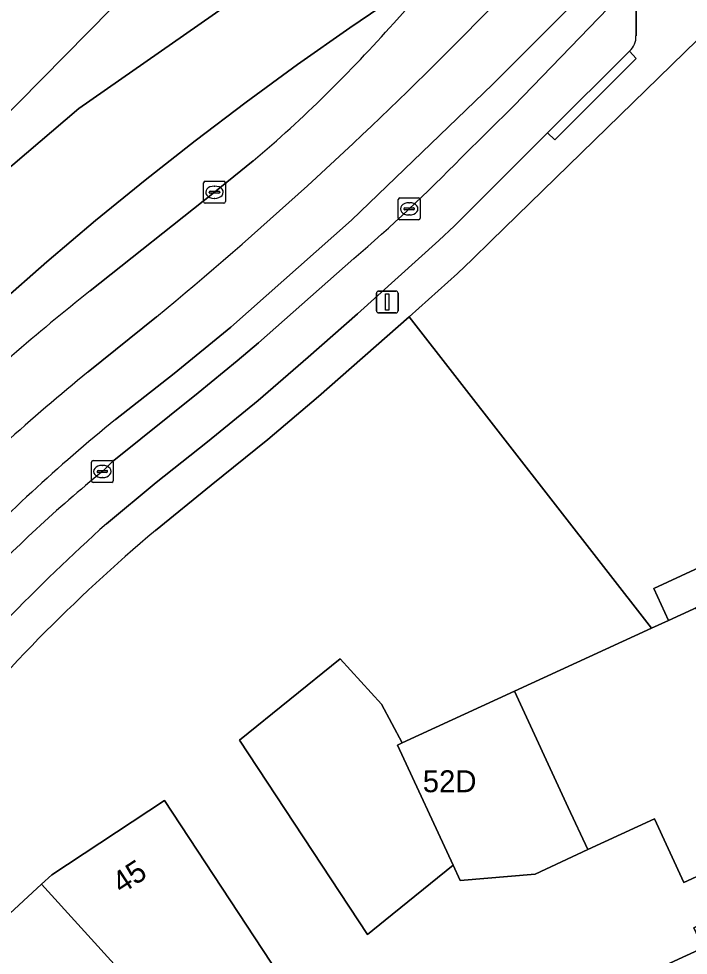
# Model space of a CAD drawing. Extents: x 159262 to 160143, y 383399 to 384319.
# Drawn here: x 159321.63 to 159352.2, y 384185.68 to 384228.45 of the extents above; entities that cross this region are included whole.
import ezdxf

# ---------------------------------------------------------------- set-up
doc = ezdxf.new("R2010")
doc.units = 0
for name, color, linetype in [('IMGEO_Berm_groen', 7, 'Continuous'), ('IMGEO_Erf', 7, 'Continuous'), ('IMGEO_Hek', 7, 'Continuous'), ('IMGEO_Kolk', 7, 'Continuous'), ('IMGEO_Lichtmast', 7, 'Continuous'), ('IMGEO_Muur', 7, 'Continuous'), ('IMGEO_Pand', 7, 'Continuous'), ('IMGEO_Pand_nummerreeks', 7, 'Continuous'), ('IMGEO_Parkeervlak_open', 7, 'Continuous'), ('IMGEO_Rijbaan_lokaal_gesloten', 7, 'Continuous'), ('IMGEO_Rijbaan_lokaal_open', 7, 'Continuous'), ('IMGEO_Rijbaan_regionaal_gesloten', 7, 'Continuous'), ('IMGEO_Voetpad_open', 7, 'Continuous')]:
    doc.layers.add(name, color=color, linetype=linetype)

msp = doc.modelspace()

# ---------------------------------------------------------------- linework, layer by layer
at = {"layer": 'IMGEO_Berm_groen'}
for points in [[(159341.404, 384227.128), (159345.003, 384230.769), (159343.599, 384232.135), (159342.013, 384230.78), (159341.593, 384231.271), (159341.505, 384231.188), (159341.417, 384231.105), (159340.083, 384229.738), (159338.752, 384228.247)], [(159332.339, 384221.951), (159330.571, 384220.524), (159324.9, 384216.015)], [(159324.801, 384212.319), (159327.923, 384214.829)]]:
    msp.add_lwpolyline(points, dxfattribs=at)
for centre, radius, start, end in [((159290.446, 384271.037), 64.533, 310.47975, 318.46535), ((159204.791, 384363.333), 192.912, 309.66392, 315.08579), ((159384.935, 384139.788), 97.03, 128.2234, 133.71223), ((159389.265, 384133.276), 101.997, 129.19928, 134.83208)]:
    msp.add_arc(centre, radius, start, end, dxfattribs=at)
at = {"layer": 'IMGEO_Erf'}
for points in [[(159350.652, 384191.913), (159347.616, 384190.507), (159345.204, 384189.39), (159341.791, 384189.099), (159341.469, 384189.793), (159338.358, 384187.279), (159337.556, 384186.631), (159331.716, 384195.502), (159336.312, 384199.215), (159338.2, 384197.147), (159339.131, 384195.379), (159344.268, 384197.739), (159350.526, 384200.614), (159339.465, 384214.841), (159335.313, 384211.19), (159333.006, 384209.239), (159330.424, 384207.154), (159327.877, 384205.082)], [(159394.953, 384194.777), (159390.168, 384192.558), (159385.431, 384190.36), (159380.641, 384188.139), (159375.75, 384185.87), (159371.408, 384183.856), (159367.029, 384181.825), (159362.122, 384179.548), (159354.51, 384176.017), (159349.033, 384173.477), (159346.929, 384178.013), (159344.924, 384182.335), (159347.67, 384183.609), (159348.377, 384182.086), (159351.111, 384183.354), (159350.506, 384184.66), (159350.4, 384184.875), (159352.874, 384186.023), (159352.451, 384186.935), (159354.746, 384187.999), (159354, 384189.61), (159353.879, 384189.87), (159352, 384189), (159350.652, 384191.913)]]:
    msp.add_lwpolyline(points, dxfattribs=at)
msp.add_lwpolyline([(159333.906, 384184.214), (159330.073, 384180.793), (159325.16, 384176.407), (159317.904, 384184.535), (159322.676, 384188.926), (159323.138, 384189.351), (159328.292, 384192.743)], close=True, dxfattribs=at)
msp.add_arc((159378.139, 384145.483), 77.964, 130.14249, 140.83366, dxfattribs=at)
at = {"layer": 'IMGEO_Hek'}
for points in [[(159350.631, 384202.437), (159368.549, 384210.744), (159361.239, 384224.59)], [(159339.465, 384214.841), (159350.526, 384200.614)]]:
    msp.add_lwpolyline(points, dxfattribs=at)
at = {"layer": 'IMGEO_Kolk'}
for p, q in [((159330.07, 384220.097), (159330.07, 384220.949)), ((159330.145, 384221.023), (159330.997, 384221.023)), ((159330.558, 384220.803), (159330.583, 384220.803)), ((159331.071, 384220.949), (159331.071, 384220.097)), ((159330.329, 384220.517), (159330.329, 384220.529)), ((159330.767, 384220.48), (159330.369, 384220.48)), ((159330.372, 384220.566), (159330.77, 384220.566)), ((159330.581, 384220.243), (159330.556, 384220.243)), ((159330.813, 384220.529), (159330.813, 384220.517)), ((159339.034, 384220.265), (159339.886, 384220.265)), ((159330.997, 384220.023), (159330.145, 384220.023)), ((159338.959, 384219.339), (159338.959, 384220.191)), ((159339.261, 384219.808), (159339.659, 384219.808)), ((159339.447, 384220.045), (159339.472, 384220.045)), ((159339.96, 384220.191), (159339.96, 384219.339)), ((159339.218, 384219.759), (159339.218, 384219.771)), ((159339.656, 384219.722), (159339.258, 384219.722)), ((159339.47, 384219.485), (159339.445, 384219.485)), ((159339.702, 384219.771), (159339.702, 384219.759)), ((159339.886, 384219.265), (159339.034, 384219.265)), ((159325.026, 384208.273), (159325.878, 384208.273)), ((159324.951, 384207.347), (159324.951, 384208.199)), ((159325.253, 384207.816), (159325.651, 384207.816)), ((159325.439, 384208.053), (159325.464, 384208.053)), ((159325.952, 384208.199), (159325.952, 384207.347)), ((159325.21, 384207.767), (159325.21, 384207.779)), ((159325.648, 384207.73), (159325.25, 384207.73)), ((159325.462, 384207.493), (159325.437, 384207.493)), ((159325.694, 384207.779), (159325.694, 384207.767)), ((159325.878, 384207.273), (159325.026, 384207.273))]:
    msp.add_line(p, q, dxfattribs=at)
for points in [[(159330.07, 384220.097), (159330.07, 384220.949)], [(159330.145, 384221.023), (159330.997, 384221.023)], [(159331.071, 384220.949), (159331.071, 384220.097)], [(159339.034, 384220.265), (159339.886, 384220.265)], [(159330.997, 384220.023), (159330.145, 384220.023)], [(159338.959, 384219.339), (159338.959, 384220.191)], [(159339.96, 384220.191), (159339.96, 384219.339)], [(159339.886, 384219.265), (159339.034, 384219.265)], [(159325.026, 384208.273), (159325.878, 384208.273)], [(159324.951, 384207.347), (159324.951, 384208.199)], [(159325.952, 384208.199), (159325.952, 384207.347)], [(159325.878, 384207.273), (159325.026, 384207.273)]]:
    msp.add_lwpolyline(points, dxfattribs=at)
for centre, radius, start, end in [((159330.147, 384220.947), 0.0765, 91.552, 178.448), ((159330.147, 384220.947), 0.0765, 91.552, 178.448), ((159330.995, 384220.947), 0.0765, 1.552, 88.448), ((159330.995, 384220.947), 0.0765, 1.552, 88.448), ((159330.369, 384220.526), 0.0403, 85.8775, 175.7526), ((159330.366, 384220.516), 0.0366, 178.938, 274.7102), ((159330.77, 384220.523), 0.043, 264.8664, 352.4533), ((159330.774, 384220.528), 0.0386, 1.7309, 96.639), ((159339.036, 384220.189), 0.0765, 91.552, 178.448), ((159339.036, 384220.189), 0.0765, 91.552, 178.448), ((159339.884, 384220.189), 0.0765, 1.552, 88.448), ((159339.884, 384220.189), 0.0765, 1.552, 88.448), ((159330.147, 384220.099), 0.0765, 181.552, 268.448), ((159330.147, 384220.099), 0.0765, 181.552, 268.448), ((159330.995, 384220.099), 0.0765, 271.552, 358.448), ((159330.995, 384220.099), 0.0765, 271.552, 358.448), ((159339.258, 384219.768), 0.0403, 85.8775, 175.7526), ((159339.663, 384219.77), 0.0386, 1.7309, 96.639), ((159339.255, 384219.758), 0.0366, 178.938, 274.7102), ((159339.659, 384219.765), 0.043, 264.8664, 352.4533), ((159339.036, 384219.341), 0.0765, 181.552, 268.448), ((159339.036, 384219.341), 0.0765, 181.552, 268.448), ((159339.884, 384219.341), 0.0765, 271.552, 358.448), ((159339.884, 384219.341), 0.0765, 271.552, 358.448), ((159325.028, 384208.197), 0.0765, 91.552, 178.448), ((159325.028, 384208.197), 0.0765, 91.552, 178.448), ((159325.876, 384208.197), 0.0765, 1.552, 88.448), ((159325.876, 384208.197), 0.0765, 1.552, 88.448), ((159325.25, 384207.776), 0.0403, 85.8775, 175.7526), ((159325.655, 384207.778), 0.0386, 1.7309, 96.639), ((159325.247, 384207.766), 0.0366, 178.938, 274.7102), ((159325.651, 384207.773), 0.043, 264.8664, 352.4533), ((159325.028, 384207.349), 0.0765, 181.552, 268.448), ((159325.028, 384207.349), 0.0765, 181.552, 268.448), ((159325.876, 384207.349), 0.0765, 271.552, 358.448), ((159325.876, 384207.349), 0.0765, 271.552, 358.448)]:
    msp.add_arc(centre, radius, start, end, dxfattribs=at)
for centre, major_axis, ratio, start_param, end_param in [((159330.557, 384220.523), (-0.387, 0.002), 0.722429, 4.712389, 7.853982), ((159330.582, 384220.523), (-0.39, 0.002), 0.717154, 1.570796, 4.712389), ((159339.446, 384219.765), (-0.387, 0.002), 0.722429, 4.712389, 7.853982), ((159339.471, 384219.765), (-0.39, 0.002), 0.717154, 1.570796, 4.712389), ((159325.438, 384207.773), (-0.387, 0.002), 0.722429, 4.712389, 7.853982), ((159325.463, 384207.773), (-0.39, 0.002), 0.717154, 1.570796, 4.712389)]:
    msp.add_ellipse(centre, major_axis=major_axis, ratio=ratio, start_param=start_param, end_param=end_param, dxfattribs=at)
at = {"layer": 'IMGEO_Lichtmast'}
for p, q in [((159338.061, 384216.012), (159338.851, 384216.012)), ((159338.851, 384216.012), (159338.061, 384216.012)), ((159337.961, 384215.112), (159337.961, 384215.912)), ((159337.961, 384215.912), (159337.961, 384215.112)), ((159338.951, 384215.912), (159338.951, 384215.112)), ((159338.951, 384215.112), (159338.951, 384215.912)), ((159338.851, 384215.012), (159338.061, 384215.012)), ((159338.061, 384215.012), (159338.851, 384215.012))]:
    msp.add_line(p, q, dxfattribs=at)
msp.add_lwpolyline([(159338.381, 384215.887), (159338.531, 384215.887), (159338.531, 384215.137), (159338.381, 384215.137), (159338.381, 384215.887)], dxfattribs=at)
for centre, start, end in [((159338.061, 384215.912), 90, 180), ((159338.061, 384215.912), 90, 180), ((159338.851, 384215.912), 0, 90), ((159338.851, 384215.912), 360, 90), ((159338.061, 384215.112), 180, 270), ((159338.061, 384215.112), 180, 270), ((159338.851, 384215.112), 270, 0), ((159338.851, 384215.112), 270, 0)]:
    msp.add_arc(centre, 0.1, start, end, dxfattribs=at)
at = {"layer": 'IMGEO_Muur'}
msp.add_lwpolyline([(159350.631, 384202.437), (159351.29, 384200.965)], dxfattribs=at)
at = {"layer": 'IMGEO_Pand'}
for points in [[(159358.606, 384187.126), (159359.114, 384187.361), (159358.925, 384187.77), (159358.464, 384188.616), (159354.058, 384198.282), (159352.548, 384201.543), (159352.43, 384201.489), (159351.29, 384200.965), (159350.526, 384200.614), (159344.268, 384197.739), (159346.722, 384192.437), (159347.616, 384190.507), (159350.652, 384191.913), (159352, 384189), (159353.879, 384189.87), (159354, 384189.61), (159354.746, 384187.999), (159352.451, 384186.935), (159352.874, 384186.023), (159350.4, 384184.875), (159350.506, 384184.66), (159351.111, 384183.354), (159354.51, 384176.017), (159362.122, 384179.548)], [(159338.926, 384195.279), (159339.131, 384195.379), (159338.2, 384197.147), (159336.312, 384199.215), (159331.716, 384195.502), (159337.556, 384186.631), (159338.358, 384187.279), (159341.469, 384189.793)], [(159344.268, 384197.739), (159339.131, 384195.379), (159338.926, 384195.279), (159341.469, 384189.793), (159341.791, 384189.099), (159345.204, 384189.39), (159347.616, 384190.507), (159346.722, 384192.437)], [(159328.292, 384192.743), (159323.138, 384189.351), (159322.676, 384188.926), (159330.073, 384180.793), (159333.906, 384184.214)], [(159322.676, 384188.926), (159317.904, 384184.535), (159325.16, 384176.407), (159330.073, 384180.793)]]:
    msp.add_lwpolyline(points, close=True, dxfattribs=at)
at = {"layer": 'IMGEO_Parkeervlak_open'}
msp.add_lwpolyline([(159351.29, 384200.965), (159350.631, 384202.437), (159368.549, 384210.744), (159361.239, 384224.59), (159357.33, 384232.077), (159343.203, 384218.309), (159342.327, 384217.458), (159341.659, 384216.821), (159339.465, 384214.841), (159350.526, 384200.614)], close=True, dxfattribs=at)
for points in [[(159350.578, 384230.982), (159350.26, 384230.73), (159344.23, 384224.464), (159341.835, 384222.091)], [(159349.814, 384227.664), (159349.816, 384229.17)], [(159325.64, 384205.39), (159327.903, 384207.267), (159330.255, 384209.133), (159332.566, 384211.021), (159334.843, 384212.987), (159337.096, 384214.979), (159340.805, 384218.313), (159341.529, 384218.996), (159345.771, 384223.234), (159349.521, 384226.967)], [(159336.935, 384217.493), (159332.575, 384213.641), (159331.606, 384212.832), (159329.822, 384211.363), (159325.902, 384208.214), (159325.452, 384207.774)]]:
    msp.add_lwpolyline(points, dxfattribs=at)
for centre, radius, start, end in [((159348.913, 384227.633), 0.901, 312.3996, 1.9992), ((159284.265, 384278.532), 80.622, 310.79045, 315.5672), ((159366.589, 384157.501), 64.958, 129.29234, 136.34843), ((159388.22, 384135.874), 93.534, 131.99449, 135.9172)]:
    msp.add_arc(centre, radius, start, end, dxfattribs=at)
at = {"layer": 'IMGEO_Rijbaan_lokaal_gesloten'}
for points in [[(159350.214, 384232.42), (159343.268, 384225.449), (159336.829, 384219.254), (159331.311, 384214.37), (159328.724, 384212.251), (159326.056, 384210.151)], [(159341.835, 384222.091), (159344.23, 384224.464), (159350.26, 384230.73), (159350.578, 384230.982), (159351.851, 384231.991)], [(159325.452, 384207.774), (159325.902, 384208.214), (159329.822, 384211.363), (159331.606, 384212.832), (159332.575, 384213.641), (159336.935, 384217.493)]]:
    msp.add_lwpolyline(points, dxfattribs=at)
for centre, radius, start, end in [((159284.265, 384278.532), 80.622, 310.79045, 315.5672), ((159378.948, 384145.301), 83.684, 129.20128, 136.144), ((159366.589, 384157.501), 64.958, 129.29234, 136.34843)]:
    msp.add_arc(centre, radius, start, end, dxfattribs=at)
at = {"layer": 'IMGEO_Rijbaan_lokaal_open'}
for points in [[(159348.309, 384234.081), (159345.003, 384230.769), (159341.404, 384227.128)], [(159326.056, 384210.151), (159328.724, 384212.251), (159331.311, 384214.37), (159336.829, 384219.254), (159343.268, 384225.449), (159350.214, 384232.42)], [(159327.923, 384214.829), (159324.801, 384212.319)]]:
    msp.add_lwpolyline(points, dxfattribs=at)
for centre, radius, start, end in [((159204.791, 384363.333), 192.912, 309.66392, 315.08579), ((159389.265, 384133.276), 101.997, 129.19928, 134.83208), ((159378.948, 384145.301), 83.684, 129.20128, 136.144)]:
    msp.add_arc(centre, radius, start, end, dxfattribs=at)
at = {"layer": 'IMGEO_Rijbaan_regionaal_gesloten'}
for points in [[(159272.41, 384139.83), (159275.639, 384152.115), (159279.125, 384161.573), (159284.708, 384174.33), (159290.18, 384185.037), (159296.673, 384195.241), (159303.494, 384203.99), (159314.075, 384215.561), (159324.375, 384224.349), (159337.861, 384233.763), (159344.188, 384237.881), (159349.775, 384241.197), (159359.142, 384246.764), (159358.087, 384248.64), (159326.921, 384229.989), (159293.057, 384195.635), (159291.526, 384193.446), (159285.796, 384183.593), (159283.483, 384179.194), (159280.211, 384172.631)], [(159348.417, 384236.517), (159360.8, 384243.819), (159359.142, 384246.764), (159349.775, 384241.197), (159344.188, 384237.881), (159337.861, 384233.763), (159324.375, 384224.349), (159314.075, 384215.561), (159303.494, 384203.99), (159296.673, 384195.241), (159290.18, 384185.037), (159284.708, 384174.33), (159279.125, 384161.573), (159275.639, 384152.115), (159272.41, 384139.83), (159270.512, 384129.935), (159269.455, 384121.477), (159268.741, 384109.268), (159268.949, 384097.91), (159270.771, 384065.944), (159271.874, 384037.989), (159272.497, 384029.26), (159272.525, 384029.091), (159269.932, 384092.762)], [(159298.937, 384191.924), (159300.742, 384194.266), (159302.57, 384196.536), (159304.438, 384198.773), (159306.344, 384200.977), (159308.289, 384203.148), (159310.271, 384205.284), (159312.289, 384207.386), (159314.344, 384209.452), (159316.435, 384211.482), (159318.561, 384213.476), (159320.721, 384215.432), (159322.914, 384217.351), (159325.141, 384219.231), (159327.4, 384221.072), (159329.691, 384222.873), (159332.013, 384224.634), (159334.365, 384226.355), (159336.747, 384228.034), (159339.157, 384229.672), (159341.593, 384231.271)], [(159339.157, 384229.672), (159336.747, 384228.034), (159334.365, 384226.355), (159332.013, 384224.634), (159329.691, 384222.873), (159327.4, 384221.072), (159325.141, 384219.231), (159322.914, 384217.351), (159320.721, 384215.432), (159318.561, 384213.476), (159316.435, 384211.482), (159314.344, 384209.452), (159312.289, 384207.386), (159310.271, 384205.284), (159308.289, 384203.148), (159306.344, 384200.977), (159304.438, 384198.773), (159302.57, 384196.536), (159300.742, 384194.266), (159298.937, 384191.924), (159297.349, 384187.862)], [(159338.752, 384228.247), (159340.083, 384229.738)], [(159324.9, 384216.015), (159330.571, 384220.524), (159332.339, 384221.951)]]:
    msp.add_lwpolyline(points, dxfattribs=at)
for centre, radius, start, end in [((159290.446, 384271.037), 64.533, 310.47975, 318.46535), ((159384.935, 384139.788), 97.03, 128.2234, 133.71223)]:
    msp.add_arc(centre, radius, start, end, dxfattribs=at)
at = {"layer": 'IMGEO_Voetpad_open'}
for points in [[(159327.877, 384205.082), (159330.424, 384207.154), (159333.006, 384209.239), (159335.313, 384211.19), (159339.465, 384214.841), (159341.659, 384216.821), (159342.327, 384217.458), (159343.203, 384218.309), (159357.33, 384232.077)], [(159349.816, 384229.17), (159349.814, 384227.664)], [(159349.521, 384226.967), (159349.817, 384226.632), (159346.111, 384222.921), (159345.771, 384223.234), (159341.529, 384218.996), (159340.805, 384218.313), (159337.096, 384214.979), (159334.843, 384212.987), (159332.566, 384211.021), (159330.255, 384209.133), (159327.903, 384207.267), (159325.64, 384205.39)], [(159394.262, 384222.444), (159388.767, 384219.921), (159384.205, 384217.819), (159383.806, 384217.635), (159379.152, 384215.49), (159379.082, 384215.627), (159374.253, 384213.142), (159374.179, 384213.287), (159368.549, 384210.744), (159350.631, 384202.437), (159351.29, 384200.965), (159352.43, 384201.489), (159352.548, 384201.543), (159356.966, 384203.573), (159361.351, 384205.587), (159365.681, 384207.577), (159370.59, 384209.832), (159386.352, 384217.072), (159394.355, 384220.749)]]:
    msp.add_lwpolyline(points, dxfattribs=at)
msp.add_lwpolyline([(159349.521, 384226.967), (159345.771, 384223.234), (159346.111, 384222.921), (159349.817, 384226.632)], close=True, dxfattribs=at)
for centre, radius, start, end in [((159348.913, 384227.633), 0.901, 312.3996, 1.9992), ((159388.22, 384135.874), 93.534, 131.99449, 135.9172), ((159378.139, 384145.483), 77.964, 130.14249, 140.83366)]:
    msp.add_arc(centre, radius, start, end, dxfattribs=at)

# ---------------------------------------------------------------- texts
at = {"layer": 'IMGEO_Pand_nummerreeks'}
msp.add_text('52D', height=1, dxfattribs=at).set_placement((159340.079, 384193.128))
msp.add_text('45', height=1, rotation=33.3519, dxfattribs=at).set_placement((159326.326, 384188.456))

doc.saveas('drawing.dxf')
